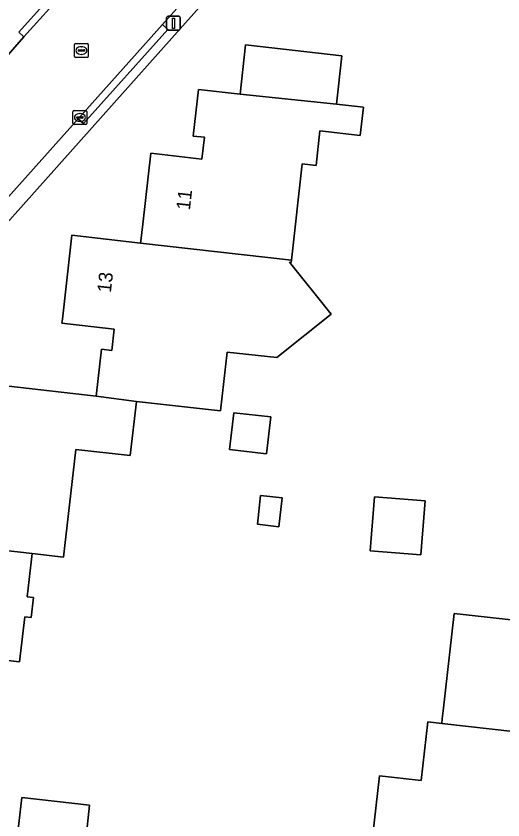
# Model space of a CAD drawing. Extents: x 162396 to 163643, y 386452 to 387406.
# Drawn here: x 162939.9 to 162975.2, y 386589 to 386647.4 of the extents above; entities that cross this region are included whole.
import ezdxf

# ---------------------------------------------------------------- set-up
doc = ezdxf.new("R2010")
doc.units = 0
for name, color, linetype in [('IMGEO_Erf', 7, 'Continuous'), ('IMGEO_Kolk', 7, 'Continuous'), ('IMGEO_Lichtmast', 7, 'Continuous'), ('IMGEO_Pand', 7, 'Continuous'), ('IMGEO_Pand_nummerreeks', 7, 'Continuous'), ('IMGEO_Rijbaan_lokaal_gesloten', 7, 'Continuous'), ('IMGEO_Rioolput', 7, 'Continuous'), ('IMGEO_Voetpad_open', 7, 'Continuous')]:
    doc.layers.add(name, color=color, linetype=linetype)

msp = doc.modelspace()

# ---------------------------------------------------------------- linework, layer by layer
at = {"layer": 'IMGEO_Erf'}
for points in [[(162977.672, 386675.435), (162977.601, 386675.367), (162977.533, 386675.295), (162901.825, 386590.308), (162900.492, 386588.81)], [(162937.699, 386620.684), (162945.761, 386619.77), (162946.148, 386623.176), (162946.886, 386623.092), (162947.062, 386624.642), (162943.269, 386625.072), (162943.302, 386625.36), (162943.993, 386631.453), (162948.98, 386630.888), (162948.998, 386631.047), (162949.136, 386632.264), (162949.719, 386637.401), (162953.421, 386636.981), (162953.6, 386638.557), (162952.787, 386638.649), (162953.171, 386642.034), (162956.186, 386641.692), (162956.591, 386645.263), (162963.565, 386644.472), (162963.167, 386640.963), (162965.128, 386640.74), (162964.895, 386638.688), (162961.981, 386639.018), (162961.697, 386636.518), (162960.7, 386636.631), (162959.908, 386629.65), (162959.889, 386629.482), (162959.77, 386629.496), (162962.802, 386625.717), (162958.841, 386622.571), (162955.244, 386622.979), (162954.759, 386618.706), (162948.67, 386619.397), (162948.224, 386615.468), (162944.278, 386615.916), (162943.392, 386608.1), (162941.106, 386608.36), (162940.749, 386605.21), (162941.202, 386605.159), (162941.039, 386603.722), (162940.579, 386603.774), (162940.207, 386600.503), (162931.173, 386601.528)], [(162965.516, 386585.402), (162966.289, 386592.218), (162969.315, 386591.875), (162969.798, 386596.136), (162970.808, 386596.022), (162970.846, 386596.36), (162970.913, 386596.952), (162971.713, 386604.006), (162976.062, 386603.513)]]:
    msp.add_lwpolyline(points, dxfattribs=at)
for points in [[(162955.422, 386615.907), (162955.723, 386618.567), (162958.409, 386618.263), (162958.107, 386615.602)], [(162957.442, 386610.479), (162957.679, 386612.574), (162959.242, 386612.396), (162959.004, 386610.302)], [(162969.607, 386612.177), (162969.298, 386608.257), (162965.625, 386608.547), (162965.934, 386612.467)], [(162944.996, 386587.57), (162940.077, 386588.129), (162940.363, 386590.646), (162945.282, 386590.088)]]:
    msp.add_lwpolyline(points, close=True, dxfattribs=at)
at = {"layer": 'IMGEO_Kolk'}
for p, q in [((162944.074, 386639.571), (162944.074, 386640.423)), ((162944.149, 386640.497), (162945.001, 386640.497)), ((162945.075, 386640.423), (162945.075, 386639.571)), ((162944.333, 386639.991), (162944.333, 386640.003)), ((162944.771, 386639.954), (162944.373, 386639.954)), ((162944.376, 386640.04), (162944.774, 386640.04)), ((162944.562, 386640.277), (162944.587, 386640.277)), ((162944.817, 386640.003), (162944.817, 386639.991)), ((162945.001, 386639.497), (162944.149, 386639.497)), ((162944.585, 386639.717), (162944.56, 386639.717))]:
    msp.add_line(p, q, dxfattribs=at)
for points in [[(162944.074, 386639.571), (162944.074, 386640.423)], [(162944.149, 386640.497), (162945.001, 386640.497)], [(162945.075, 386640.423), (162945.075, 386639.571)], [(162945.001, 386639.497), (162944.149, 386639.497)]]:
    msp.add_lwpolyline(points, dxfattribs=at)
for centre, radius, start, end in [((162944.151, 386640.421), 0.0765, 91.55205, 178.44795), ((162944.151, 386640.421), 0.0765, 91.55205, 178.44795), ((162944.999, 386640.421), 0.0765, 1.55205, 88.44795), ((162944.999, 386640.421), 0.0765, 1.55205, 88.44795), ((162944.373, 386640), 0.0403, 85.87752, 175.75265), ((162944.37, 386639.99), 0.0366, 178.93798, 274.71019), ((162944.774, 386639.997), 0.043, 264.86636, 352.45326), ((162944.778, 386640.002), 0.0386, 1.73085, 96.63898), ((162944.151, 386639.573), 0.0765, 181.55205, 268.44795), ((162944.151, 386639.573), 0.0765, 181.55205, 268.44795), ((162944.999, 386639.573), 0.0765, 271.55205, 358.44795), ((162944.999, 386639.573), 0.0765, 271.55205, 358.44795)]:
    msp.add_arc(centre, radius, start, end, dxfattribs=at)
for centre, major_axis, ratio, start_param, end_param in [((162944.561, 386639.997), (-0.387, 0.002), 0.722429, 4.712389, 7.853982), ((162944.586, 386639.997), (-0.39, 0.002), 0.717154, 1.570796, 4.712389)]:
    msp.add_ellipse(centre, major_axis=major_axis, ratio=ratio, start_param=start_param, end_param=end_param, dxfattribs=at)
at = {"layer": 'IMGEO_Lichtmast'}
for p, q in [((162950.963, 386647.339), (162951.753, 386647.339)), ((162951.753, 386647.339), (162950.963, 386647.339)), ((162950.863, 386646.439), (162950.863, 386647.239)), ((162950.863, 386647.239), (162950.863, 386646.439)), ((162951.853, 386647.239), (162951.853, 386646.439)), ((162951.853, 386646.439), (162951.853, 386647.239)), ((162951.753, 386646.339), (162950.963, 386646.339)), ((162950.963, 386646.339), (162951.753, 386646.339))]:
    msp.add_line(p, q, dxfattribs=at)
msp.add_lwpolyline([(162951.283, 386647.214), (162951.433, 386647.214), (162951.433, 386646.464), (162951.283, 386646.464), (162951.283, 386647.214)], dxfattribs=at)
for centre, start, end in [((162950.963, 386647.239), 90, 180), ((162950.963, 386647.239), 90, 180), ((162951.753, 386647.239), 0, 90), ((162951.753, 386647.239), 360, 90), ((162950.963, 386646.439), 180, 270), ((162950.963, 386646.439), 180, 270), ((162951.753, 386646.439), 270, 0), ((162951.753, 386646.439), 270, 0)]:
    msp.add_arc(centre, 0.1, start, end, dxfattribs=at)
at = {"layer": 'IMGEO_Pand'}
for points in [[(162963.565, 386644.472), (162956.591, 386645.263), (162956.186, 386641.692), (162963.167, 386640.963)], [(162960.7, 386636.631), (162961.697, 386636.518), (162961.981, 386639.018), (162964.895, 386638.688), (162965.128, 386640.74), (162963.167, 386640.963), (162956.186, 386641.692), (162953.171, 386642.034), (162952.787, 386638.649), (162953.6, 386638.557), (162953.421, 386636.981), (162949.719, 386637.401), (162949.136, 386632.264), (162948.998, 386631.047), (162948.98, 386630.888), (162959.908, 386629.65)], [(162962.802, 386625.717), (162959.77, 386629.496), (162959.889, 386629.482), (162959.908, 386629.65), (162948.98, 386630.888), (162943.993, 386631.453), (162943.302, 386625.36), (162943.269, 386625.072), (162947.062, 386624.642), (162946.886, 386623.092), (162946.148, 386623.176), (162945.761, 386619.77), (162948.67, 386619.397), (162954.759, 386618.706), (162955.244, 386622.979), (162958.841, 386622.571)], [(162941.106, 386608.36), (162943.392, 386608.1), (162944.278, 386615.916), (162948.224, 386615.468), (162948.67, 386619.397), (162945.761, 386619.77), (162937.699, 386620.684), (162937.241, 386616.65), (162931.238, 386617.331), (162930.864, 386614.038), (162929.88, 386614.15), (162929.374, 386609.691)], [(162955.422, 386615.907), (162958.107, 386615.602), (162958.409, 386618.263), (162955.723, 386618.567)], [(162957.442, 386610.479), (162959.004, 386610.302), (162959.242, 386612.396), (162957.679, 386612.574)], [(162969.607, 386612.177), (162965.934, 386612.467), (162965.625, 386608.547), (162969.298, 386608.257)], [(162941.202, 386605.159), (162940.749, 386605.21), (162941.106, 386608.36), (162929.374, 386609.691), (162929.055, 386606.878), (162926.484, 386607.169), (162926.242, 386605.04), (162920.682, 386605.67), (162920.184, 386601.281), (162920.133, 386600.834), (162928.458, 386599.89), (162928.508, 386600.333), (162931.005, 386600.048), (162931.173, 386601.528), (162940.207, 386600.503), (162940.579, 386603.774), (162941.039, 386603.722)], [(162980.538, 386601.955), (162982.119, 386601.776), (162984.591, 386601.496), (162985.137, 386606.319), (162978.575, 386607.056), (162976.49, 386607.292), (162976.062, 386603.513), (162971.713, 386604.006), (162970.913, 386596.952), (162970.846, 386596.36), (162970.808, 386596.022), (162981.331, 386594.829), (162981.921, 386600.035), (162980.341, 386600.214)], [(162979.134, 386592.085), (162980.996, 386591.874), (162981.331, 386594.829), (162970.808, 386596.022), (162969.798, 386596.136), (162969.315, 386591.875), (162966.289, 386592.218), (162965.516, 386585.402), (162968.957, 386585.013), (162974.641, 386584.395), (162975.09, 386588.368), (162978.667, 386587.962)], [(162940.077, 386588.129), (162944.996, 386587.57), (162945.282, 386590.088), (162940.363, 386590.646)]]:
    msp.add_lwpolyline(points, close=True, dxfattribs=at)
at = {"layer": 'IMGEO_Rijbaan_lokaal_gesloten'}
msp.add_lwpolyline([(162978.045, 386688.478), (162971.032, 386679.935), (162944.202, 386650.062), (162943.525, 386649.209), (162940.515, 386645.841), (162938.533, 386643.605), (162895.635, 386595.678), (162900.853, 386591.049), (162902.131, 386592.503), (162906.986, 386598.023), (162914.083, 386605.956), (162925.28, 386618.471), (162932.269, 386626.284), (162944.452, 386639.902), (162950.566, 386646.736), (162976.167, 386675.353)], dxfattribs=at)
at = {"layer": 'IMGEO_Rioolput'}
for p, q in [((162944.184, 386644.428), (162944.184, 386645.28)), ((162944.259, 386645.354), (162945.111, 386645.354)), ((162944.672, 386645.134), (162944.697, 386645.134)), ((162945.185, 386645.28), (162945.185, 386644.428)), ((162944.443, 386644.848), (162944.443, 386644.86)), ((162944.881, 386644.811), (162944.483, 386644.811)), ((162944.486, 386644.897), (162944.884, 386644.897)), ((162944.695, 386644.574), (162944.67, 386644.574)), ((162944.927, 386644.86), (162944.927, 386644.848)), ((162945.111, 386644.354), (162944.259, 386644.354))]:
    msp.add_line(p, q, dxfattribs=at)
for points in [[(162944.184, 386644.428), (162944.184, 386645.28)], [(162944.259, 386645.354), (162945.111, 386645.354)], [(162945.185, 386645.28), (162945.185, 386644.428)], [(162945.111, 386644.354), (162944.259, 386644.354)]]:
    msp.add_lwpolyline(points, dxfattribs=at)
for centre, radius, start, end in [((162944.261, 386645.278), 0.0765, 91.55205, 178.44795), ((162944.261, 386645.278), 0.0765, 91.55205, 178.44795), ((162945.109, 386645.278), 0.0765, 1.55205, 88.44795), ((162945.109, 386645.278), 0.0765, 1.55205, 88.44795), ((162944.261, 386644.43), 0.0765, 181.55205, 268.44795), ((162944.261, 386644.43), 0.0765, 181.55205, 268.44795), ((162944.483, 386644.857), 0.0403, 85.87752, 175.75265), ((162944.48, 386644.847), 0.0366, 178.93798, 274.71019), ((162944.884, 386644.854), 0.043, 264.86636, 352.45326), ((162944.888, 386644.859), 0.0386, 1.73085, 96.63898), ((162945.109, 386644.43), 0.0765, 271.55205, 358.44795), ((162945.109, 386644.43), 0.0765, 271.55205, 358.44795)]:
    msp.add_arc(centre, radius, start, end, dxfattribs=at)
for centre, major_axis, ratio, start_param, end_param in [((162944.671, 386644.854), (-0.387, 0.002), 0.722429, 4.712389, 7.853982), ((162944.696, 386644.854), (-0.39, 0.002), 0.717154, 1.570796, 4.712389)]:
    msp.add_ellipse(centre, major_axis=major_axis, ratio=ratio, start_param=start_param, end_param=end_param, dxfattribs=at)
at = {"layer": 'IMGEO_Voetpad_open'}
for points in [[(162976.167, 386675.353), (162950.566, 386646.736), (162950.951, 386646.389), (162944.843, 386639.55), (162944.452, 386639.902), (162932.269, 386626.284), (162932.672, 386625.921), (162925.69, 386618.102), (162925.28, 386618.471), (162914.083, 386605.956), (162914.486, 386605.591), (162907.372, 386597.674), (162906.986, 386598.023), (162902.131, 386592.503), (162900.853, 386591.049), (162898.554, 386588.304), (162899.4, 386587.584), (162900.492, 386588.81), (162901.825, 386590.308), (162977.533, 386675.295)], [(162938.533, 386643.605), (162940.515, 386645.841), (162940.14, 386646.181), (162943.155, 386649.544), (162943.525, 386649.209), (162944.202, 386650.062)]]:
    msp.add_lwpolyline(points, dxfattribs=at)
for points in [[(162940.515, 386645.841), (162943.525, 386649.209), (162943.155, 386649.544), (162940.14, 386646.181)], [(162950.566, 386646.736), (162944.452, 386639.902), (162944.843, 386639.55), (162950.951, 386646.389)]]:
    msp.add_lwpolyline(points, close=True, dxfattribs=at)

# ---------------------------------------------------------------- texts
at = {"layer": 'IMGEO_Pand_nummerreeks'}
for s, p in [('11', (162952.548, 386633.237)), ('13', (162946.817, 386627.243))]:
    msp.add_text(s, height=1, rotation=83.52579, dxfattribs=at).set_placement(p)

doc.saveas('drawing.dxf')
